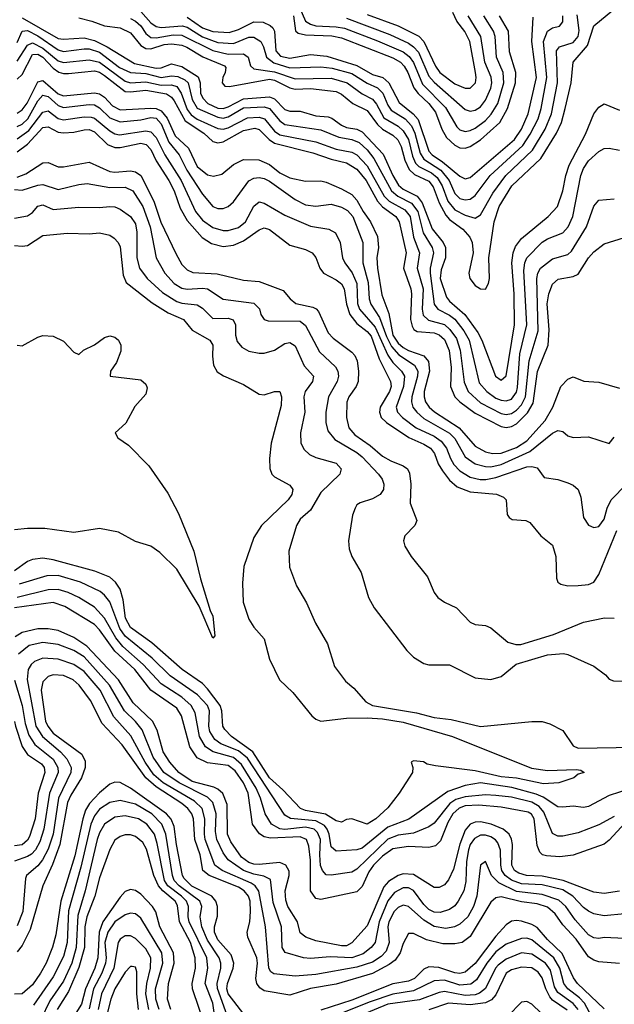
# Model space of a CAD drawing. Header units: inches. Extents: x 990535 to 1117859, y 769386 to 892122.
# Tile 774 of 1056: x 1070020 to 1072330, y 852930 to 856755. Entities that reach past the tile are written whole.
import ezdxf

# ---------------------------------------------------------------- set-up
doc = ezdxf.new("R2010")
doc.units = ezdxf.units.IN
doc.header["$MEASUREMENT"] = 0
doc.layers.add('B0875', color=7, linetype='Continuous')

msp = doc.modelspace()

# ---------------------------------------------------------------- linework, layer by layer
at = {"layer": 'B0875', "color": 5}
for points, elevation in [([(1070250, 856762.1), (1070300.7, 856750), (1070350, 856731.3), (1070410, 856723), (1070450, 856704.2), (1070490, 856655.3), (1070510, 856643.4), (1070530, 856641.4), (1070581.8, 856658.2), (1070610, 856661.8), (1070650, 856656.2), (1070668.9, 856648.9), (1070731, 856611), (1070816, 856576), (1070821, 856570), (1070818.5, 856550), (1070809.3, 856530.7), (1070806.8, 856510), (1070817.5, 856497.5), (1070835.7, 856495.7), (1070990, 856524.4), (1071010, 856520.8), (1071070, 856490), (1071090, 856485.5), (1071150, 856487.8), (1071250, 856475.7), (1071270, 856465.8), (1071314.4, 856430), (1071370, 856403), (1071410, 856347.7), (1071430, 856329.6), (1071470, 856306.7), (1071488.7, 856288.7), (1071502.5, 856262.5), (1071516.2, 856210), (1071532.8, 856172.8), (1071553.3, 856153.3), (1071610, 856128.2), (1071626.2, 856106.2), (1071650, 856043.3), (1071675.3, 855995.3), (1071690, 855979), (1071741.9, 855941.9), (1071768.8, 855910), (1071777.6, 855890), (1071781.7, 855850), (1071764.9, 855770), (1071768.5, 855750), (1071790, 855722.9), (1071810, 855709.1), (1071830, 855708.7), (1071841.5, 855730), (1071845, 855750), (1071842.9, 855830), (1071862.9, 855970), (1071882.8, 856030), (1071931.9, 856110), (1072044.5, 856215.5), (1072105.6, 856314.4), (1072124.5, 856355.6), (1072139.5, 856410), (1072161.8, 856510), (1072170.4, 856590), (1072225.4, 856654.6), (1072250, 856732), (1072390, 856847.3)], 3320), ([(1071095.6, 856830), (1071130, 856749.7), (1071150, 856737.3), (1071171.1, 856731.1), (1071250, 856728.1), (1071281.7, 856721.7), (1071410, 856673.5), (1071510.1, 856630), (1071532.6, 856612.6), (1071549.3, 856589.3), (1071584.5, 856504.5), (1071674.1, 856414.1), (1071718.6, 856338.6), (1071730, 856327.6), (1071750, 856321.2), (1071770, 856324.2), (1071790, 856333.9), (1071830, 856364), (1071852.1, 856387.9), (1071877.3, 856430), (1071901.3, 856510), (1071897.7, 856550), (1071872.1, 856610), (1071867.4, 856690), (1071860.1, 856710), (1071823.4, 856770)], 3440), ([(1070030, 856762.7), (1070170, 856682.4), (1070190, 856679.1), (1070270, 856684.3), (1070310, 856673.8), (1070360.1, 856650), (1070465.6, 856585.6), (1070550, 856566.9), (1070570, 856567.7), (1070610, 856583.4), (1070650, 856573.6), (1070713.1, 856533.1), (1070721.2, 856510), (1070722.5, 856470), (1070731, 856450), (1070751, 856430), (1070790, 856411.3), (1070810, 856410.6), (1070830, 856417.1), (1070890, 856447.3), (1070990, 856455.9), (1071010, 856448.3), (1071050, 856406.9), (1071070, 856400.1), (1071110, 856400.1), (1071170, 856382.1), (1071218.3, 856378.3), (1071232.8, 856372.8), (1071270, 856345.1), (1071290, 856336.9), (1071330, 856329.8), (1071350, 856319.9), (1071432.5, 856232.5), (1071469.3, 856149.3), (1071492.1, 856112.1), (1071510, 856097.3), (1071564, 856070), (1071583.5, 856043.5), (1071623, 855943), (1071664.6, 855890), (1071674.2, 855870), (1071674.2, 855830), (1071656.8, 855783.2), (1071653.2, 855750), (1071677.7, 855677.7), (1071690, 855661.7), (1071749.8, 855610), (1071800, 855540), (1071816, 855510), (1071868.2, 855370), (1071890, 855354.2), (1071910, 855371.8), (1071941.7, 855570), (1071941.6, 855690), (1071932.5, 855810), (1071937.6, 855850), (1071946.4, 855873.6), (1071970, 855905.7), (1072073.6, 855990), (1072109.2, 856030), (1072129.9, 856090), (1072141.1, 856150), (1072154.7, 856190), (1072217.9, 856310), (1072250, 856389.3), (1072270, 856415.6), (1072290, 856428), (1072350, 856403.2)], 3280), ([(1070450, 856759.3), (1070470.1, 856750), (1070490, 856731), (1070510, 856701.1), (1070530, 856686.6), (1070550, 856685.1), (1070616.1, 856696.1), (1070650, 856695.2), (1070770, 856634.9), (1070830, 856621.5), (1070890, 856622.2), (1070907.3, 856610), (1070916.1, 856576.1), (1070930, 856564), (1071010, 856552.6), (1071090, 856525.9), (1071230, 856527.9), (1071292.5, 856510), (1071350, 856467.6), (1071390, 856446.5), (1071406.6, 856426.6), (1071434.2, 856374.2), (1071490, 856341.4), (1071510, 856323.9), (1071530.9, 856290), (1071545.4, 856225.4), (1071558, 856198), (1071570, 856185.2), (1071620.4, 856160.4), (1071641.8, 856141.8), (1071660.9, 856110), (1071683.6, 856050), (1071710, 856016.1), (1071750, 855995.3), (1071790, 855984.3), (1071810, 855996.6), (1071858.7, 856081.3), (1071908.3, 856150), (1072011.8, 856248.2), (1072061.9, 856330), (1072085.4, 856390), (1072109.7, 856510), (1072105.9, 856634.1), (1072117.3, 856650), (1072170, 856666.6), (1072189.9, 856690), (1072193, 856713), (1072186.1, 856773.9)], 3340), ([(1070490, 856786.6), (1070530, 856743.4), (1070550, 856728.6), (1070570, 856724.4), (1070651.7, 856731.7), (1070670, 856726.4), (1070730, 856688.6), (1070790, 856666.7), (1070850, 856662.1), (1070910, 856687.2), (1070930, 856686.7), (1070956.8, 856670), (1070967.2, 856650), (1070978.3, 856610), (1071007.3, 856587.3), (1071070, 856568.5), (1071190, 856572.3), (1071233.5, 856566.5), (1071310, 856545.6), (1071370, 856508.7), (1071410.2, 856490.2), (1071430.2, 856470.2), (1071450, 856423.7), (1071463.7, 856403.7), (1071516.9, 856370), (1071542.3, 856342.3), (1071554.9, 856314.9), (1071576.1, 856236.1), (1071590, 856212.8), (1071655.8, 856170), (1071688.3, 856130), (1071710, 856079.7), (1071730, 856060.9), (1071750, 856055.2), (1071770, 856058.4), (1071790, 856072.7), (1071848.3, 856150), (1071974, 856266), (1072003.6, 856310), (1072033.6, 856370), (1072045.6, 856410), (1072068.1, 856530), (1072054.3, 856670), (1072070, 856710.7), (1072090, 856723.3), (1072116.9, 856730), (1072130, 856746.7), (1072130.6, 856770)], 3360), ([(1070670, 856765), (1070730, 856723.7), (1070770, 856709.5), (1070834, 856706), (1070870, 856717.1), (1070930, 856746.7), (1070965.7, 856745.7), (1070993.2, 856733.2), (1071003.6, 856723.6), (1071010.2, 856710.2), (1071014.5, 856634.5), (1071033.8, 856613.8), (1071070, 856605.1), (1071150, 856619.6), (1071213.7, 856613.7), (1071330, 856577.5), (1071390, 856542.9), (1071430.7, 856530.7), (1071454.3, 856510), (1071493.6, 856433.6), (1071549.1, 856389.1), (1071567.9, 856367.9), (1071610, 856244.4), (1071623, 856230), (1071663, 856203), (1071730, 856147.3), (1071750, 856137), (1071770, 856142.4), (1071941.8, 856290), (1071970.1, 856329.9), (1071996, 856390), (1072027.7, 856530), (1072010.2, 856670), (1072014.9, 856765.1)], 3380), ([(1071083.4, 856770), (1071092.1, 856712.1), (1071102.4, 856702.4), (1071130, 856696.8), (1071232.5, 856692.5), (1071270, 856685.2), (1071470, 856606.5), (1071498.8, 856590), (1071514.2, 856574.2), (1071528.1, 856550), (1071550.7, 856490), (1071568, 856468), (1071610, 856430), (1071636, 856396), (1071660.2, 856330), (1071677.7, 856297.7), (1071710, 856267.1), (1071730, 856257.6), (1071750, 856255.5), (1071770, 856262), (1071810, 856288.4), (1071884.7, 856355.3), (1071914.6, 856410), (1071946.7, 856510), (1071947.8, 856550), (1071922.3, 856630), (1071919, 856710), (1071884, 856770)], 3420), ([(1071290, 856761.8), (1071457.4, 856697.4), (1071530, 856664.4), (1071550.3, 856650.3), (1071568.8, 856628.8), (1071610, 856535.4), (1071630, 856512.6), (1071750, 856406.8), (1071770, 856399.4), (1071790, 856403.3), (1071810, 856417.2), (1071830, 856442.7), (1071850, 856488.6), (1071854.1, 856510), (1071852, 856532), (1071826.9, 856590), (1071811.6, 856690), (1071762.8, 856770)], 3460), ([(1071370, 856775), (1071490, 856731.2), (1071570, 856691.2), (1071590.4, 856670.4), (1071635.1, 856575.1), (1071652.4, 856550), (1071710, 856506.5), (1071750, 856489.3), (1071770, 856488.7), (1071790.3, 856510), (1071793.3, 856530), (1071790.3, 856549.7), (1071768.1, 856670), (1071749.2, 856709.2), (1071717.9, 856750), (1071702.7, 856782.7)], 3480), ([(1070010, 856666.5), (1070029.8, 856710.2), (1070050, 856712.8), (1070090, 856692.5), (1070170, 856638.5), (1070190, 856632.1), (1070270, 856642.6), (1070290, 856641.7), (1070330, 856629.3), (1070408, 856570), (1070450, 856550.3), (1070510, 856546), (1070570, 856530.7), (1070610, 856537.4), (1070634.8, 856534.8), (1070661.7, 856521.7), (1070674, 856510), (1070690, 856445.1), (1070710, 856411.8), (1070790, 856376), (1070810, 856373), (1070830, 856377.9), (1070890, 856412.7), (1070970, 856417.2), (1070990.6, 856410.6), (1071030, 856362), (1071050, 856348.3), (1071190, 856327.3), (1071259.2, 856299.2), (1071310, 856290), (1071338.3, 856278.3), (1071370, 856249.2), (1071396.4, 856216.4), (1071464.9, 856090), (1071489.3, 856069.3), (1071542.1, 856042.1), (1071566.6, 856010), (1071587, 855927), (1071621.8, 855870), (1071627.2, 855850), (1071614.1, 855790), (1071614, 855770), (1071630.6, 855650), (1071644.2, 855630), (1071690, 855607.1), (1071710, 855591.2), (1071745.8, 855545.8), (1071766.2, 855510), (1071804.9, 855344.9), (1071834.2, 855310), (1071870, 855285), (1071890, 855276.7), (1071910, 855274.1), (1071930, 855281.3), (1071950, 855308.5), (1071953.9, 855326.1), (1071963, 855457), (1071990.7, 855570), (1071978.7, 855781.3), (1071982, 855810), (1071990, 855830), (1072050, 855890.9), (1072070, 855903.7), (1072130, 855926.6), (1072150.7, 855950), (1072168.9, 855990), (1072199.9, 856150), (1072210, 856176.8), (1072230, 856206.6), (1072270, 856243.2), (1072290, 856255.3), (1072310, 856256.3), (1072350, 856248.1)], 3260), ([(1070010, 856593.9), (1070050, 856656.5), (1070070, 856665.3), (1070110, 856645.1), (1070170, 856595.6), (1070190, 856589.4), (1070290, 856599.8), (1070330, 856590.8), (1070430, 856515.8), (1070450, 856510.2), (1070510, 856513.5), (1070570, 856500.8), (1070610, 856502.1), (1070630, 856495.9), (1070647.8, 856470), (1070670, 856406.5), (1070685.6, 856385.6), (1070710, 856369.1), (1070790, 856332), (1070810, 856329.6), (1070830, 856335.2), (1070905.6, 856374.4), (1070950, 856377.1), (1070970.5, 856370.5), (1071010, 856321.8), (1071030, 856308.3), (1071170, 856280.4), (1071250, 856252.7), (1071310, 856241.1), (1071330, 856230.6), (1071370, 856188), (1071435.8, 856070), (1071455.3, 856050), (1071516.3, 856016.3), (1071536.7, 855990), (1071549.6, 855910), (1071573.6, 855850), (1071563.7, 855790), (1071587.1, 855710), (1071583.5, 855630), (1071587.2, 855607.2), (1071607.8, 855587.8), (1071670.3, 855570.3), (1071691.4, 855551.4), (1071716.4, 855516.4), (1071731.3, 855471.3), (1071746.7, 855346.7), (1071761.7, 855310), (1071810, 855267), (1071890, 855225.6), (1071910, 855221.8), (1071930, 855225.3), (1071950, 855237.5), (1071970, 855258.7), (1071984.6, 855290), (1071999.7, 855430), (1072033.9, 855546.1), (1072028.9, 855750), (1072032.4, 855770), (1072043.3, 855790), (1072090, 855826.2), (1072150, 855843.2), (1072163.8, 855856.2), (1072221.8, 855950), (1072250, 856031.3), (1072270, 856054), (1072330, 856058.9)], 3240), ([(1070010, 856523.8), (1070030, 856542.6), (1070070, 856619.6), (1070090, 856621.7), (1070110, 856609.2), (1070150, 856567), (1070171.7, 856551.7), (1070190, 856546.2), (1070210, 856546.6), (1070310, 856557.1), (1070330, 856551.2), (1070350, 856538.6), (1070430, 856476.6), (1070450, 856474.4), (1070510, 856481.4), (1070590, 856467.1), (1070610, 856453.6), (1070620.4, 856440.4), (1070662.5, 856362.5), (1070734.9, 856314.9), (1070770, 856282.5), (1070790, 856277), (1070810, 856280.7), (1070890, 856325.2), (1070933.3, 856333.3), (1070950, 856328.9), (1070989.6, 856289.6), (1071010, 856276.1), (1071158.5, 856238.5), (1071230, 856212.9), (1071290, 856198.6), (1071330, 856174.8), (1071366.4, 856130), (1071410, 856049.5), (1071430, 856027.7), (1071481, 855990), (1071494.6, 855970), (1071521.2, 855850), (1071510.6, 855790), (1071539.3, 855710), (1071542.2, 855690), (1071538.3, 855590), (1071544.2, 855564.2), (1071551.8, 855551.8), (1071564.3, 855544.3), (1071630, 855538.2), (1071650, 855531.1), (1071670, 855512.4), (1071688.9, 855470), (1071696.5, 855403.5), (1071693.5, 855330), (1071710.4, 855290.4), (1071729.7, 855270), (1071790, 855225.9), (1071890, 855175), (1071910, 855171.1), (1071930, 855174), (1071950, 855184.5), (1071992.4, 855227.6), (1072014.3, 855265.7), (1072031.7, 855388.3), (1072072.5, 855490), (1072076.7, 855550), (1072069.3, 855650.7), (1072075.2, 855690), (1072090, 855727.2), (1072112.3, 855747.7), (1072170, 855757.5), (1072190, 855766.7), (1072230, 855830.2), (1072250, 855853.5), (1072290, 855884.2), (1072370, 855908.4)], 3220), ([(1070010, 856392.6), (1070030, 856404.8), (1070049.1, 856430.9), (1070090, 856514), (1070110, 856518.5), (1070170, 856466.6), (1070190, 856459.8), (1070310, 856471.2), (1070330, 856466.8), (1070350, 856454.7), (1070380.1, 856420.1), (1070410, 856405), (1070530, 856411.2), (1070550, 856410.2), (1070570, 856401.1), (1070593.2, 856373.2), (1070624.6, 856304.6), (1070675.8, 856255.8), (1070710, 856185.2), (1070750, 856152.2), (1070773.1, 856146.9), (1070805.2, 856154.8), (1070850, 856192.5), (1070890, 856211.6), (1070949.3, 856210.7), (1070990, 856192), (1071030, 856160.1), (1071070, 856141.1), (1071130, 856127.3), (1071190, 856128.9), (1071210, 856123.6), (1071270, 856098.5), (1071310, 856075.6), (1071330, 856053.9), (1071354.3, 856010), (1071383.2, 855970), (1071410, 855913), (1071414.4, 855870), (1071407.6, 855830), (1071409.8, 855790.2), (1071426.5, 855686.5), (1071454.1, 855614.1), (1071469.3, 855530), (1071490, 855498.5), (1071510, 855481.5), (1071530, 855470), (1071589.5, 855449.5), (1071607.7, 855427.7), (1071611.9, 855390), (1071591.4, 855310), (1071591, 855290), (1071597, 855270), (1071610.4, 855250), (1071631.4, 855231.4), (1071727.3, 855170), (1071790, 855098.7), (1071830, 855076.6), (1071856.3, 855070), (1071890, 855070.8), (1071950, 855093.1), (1071990, 855118.3), (1072061.6, 855198.4), (1072090.8, 855250), (1072122.7, 855330), (1072150, 855358.2), (1072170, 855367.1), (1072211.1, 855351.1), (1072270, 855347.1), (1072350, 855323.2)], 3180), ([(1070010, 856340.5), (1070030, 856349.3), (1070051.8, 856370), (1070090, 856439.5), (1070110, 856461.8), (1070130, 856456.7), (1070170, 856422.4), (1070190, 856414.6), (1070290, 856426.2), (1070310, 856424.1), (1070330, 856412.4), (1070370, 856374.1), (1070410, 856358.8), (1070490, 856366.3), (1070530, 856374.8), (1070550, 856372.6), (1070570, 856350.8), (1070599.5, 856279.5), (1070639.8, 856230), (1070669.8, 856170), (1070730, 856076.8), (1070770, 856029.5), (1070790, 856021.6), (1070810, 856022.2), (1070830.3, 856029.7), (1070850, 856047.2), (1070910, 856128.7), (1070930, 856139.9), (1070950, 856142.5), (1070970, 856138.6), (1070990, 856127.8), (1071090, 856056.2), (1071130, 856035.6), (1071170, 856031.3), (1071230, 856038.7), (1071270, 856026.9), (1071293.5, 856013.5), (1071313.8, 855990), (1071352.8, 855890), (1071352.6, 855810), (1071374, 855734), (1071377.3, 855670), (1071384.1, 855650), (1071418.3, 855598.3), (1071444.4, 855524.4), (1071464.9, 855484.9), (1071493.4, 855453.4), (1071553.5, 855413.5), (1071566.3, 855390), (1071565.8, 855370), (1071543.1, 855290), (1071542.2, 855270), (1071547.7, 855250), (1071562.3, 855230), (1071590, 855205.1), (1071690, 855148.4), (1071710, 855127.7), (1071750, 855056.6), (1071789.6, 855029.6), (1071830, 855018.6), (1071850, 855017.8), (1071890, 855026.6), (1072002.4, 855077.6), (1072090, 855148.3), (1072110, 855159.3), (1072130, 855154.7), (1072150, 855138.5), (1072170, 855131.3), (1072230, 855134.4), (1072310, 855108.4), (1072330, 855132.9)], 3160), ([(1070010, 856292.5), (1070055.9, 856324.1), (1070110, 856396), (1070130, 856401.7), (1070170, 856370.9), (1070190, 856366), (1070270, 856377.8), (1070297.1, 856377.1), (1070310, 856372.7), (1070370, 856323.8), (1070390, 856312), (1070408, 856308), (1070510, 856322.9), (1070530, 856319.4), (1070550, 856298), (1070584.1, 856230), (1070647.9, 856130), (1070702.4, 856010), (1070730, 855976), (1070770, 855947.2), (1070810, 855936.2), (1070830, 855935.8), (1070870, 855947.3), (1070897.5, 855970), (1070930, 856030.2), (1070950, 856047.8), (1070970, 856041.7), (1071050, 855995.8), (1071150, 855952.6), (1071220.7, 855940.7), (1071246.9, 855926.9), (1071265.3, 855890), (1071274.3, 855830), (1071283.3, 855810), (1071311.4, 855771.4), (1071329.3, 855730), (1071332.1, 855652.1), (1071339.6, 855630), (1071401.2, 855561.2), (1071450, 855452.3), (1071470, 855423.6), (1071502.9, 855390), (1071514.6, 855370), (1071511.1, 855330), (1071482.6, 855250), (1071488.2, 855230), (1071506.7, 855210), (1071560.3, 855170), (1071630, 855136.5), (1071657.4, 855117.4), (1071678.1, 855090), (1071693, 855050), (1071707, 855027), (1071730, 855002.9), (1071770, 854977.5), (1071808.3, 854968.3), (1071831.4, 854968.6), (1071870, 854976), (1071990, 855018.3), (1072010, 855019.8), (1072030, 855013.7), (1072056.9, 854976.9), (1072110, 854968.5), (1072150, 854956.3), (1072170, 854946.9), (1072190, 854930.3), (1072200.3, 854900.3), (1072210, 854820.5), (1072230, 854791.8), (1072250, 854782.3), (1072270, 854786.7), (1072290, 854814.6), (1072302.5, 854857.5), (1072317.9, 854890), (1072377.9, 854950)], 3140), ([(1070010, 856242.1), (1070050, 856272.2), (1070110, 856335.8), (1070130, 856339.4), (1070170, 856318.4), (1070190, 856316), (1070230, 856317.6), (1070270, 856327.7), (1070290, 856328.2), (1070310, 856319.2), (1070361.5, 856270), (1070390, 856258.1), (1070410, 856258.1), (1070490, 856275.7), (1070510.7, 856270.7), (1070530, 856251.2), (1070550, 856206.7), (1070600, 856130), (1070619.8, 856090), (1070643.1, 856023.1), (1070670, 855975.3), (1070728.5, 855908.5), (1070765.3, 855885.3), (1070810, 855873.8), (1070850, 855879.5), (1070890, 855896.5), (1070950, 855938.4), (1070970, 855946.2), (1070990, 855940.1), (1071070, 855878.9), (1071130, 855862.4), (1071156.6, 855850), (1071170.7, 855830.7), (1071185.8, 855790), (1071200.1, 855770), (1071250, 855745.1), (1071270, 855729.5), (1071280.1, 855710), (1071289.8, 855650), (1071302.9, 855610), (1071330, 855574.2), (1071370, 855544.3), (1071385.5, 855525.5), (1071417.1, 855437.1), (1071461, 855350), (1071462.7, 855330), (1071456.9, 855310), (1071420.8, 855250), (1071417.7, 855230), (1071424.9, 855210), (1071445, 855190), (1071531.7, 855131.7), (1071590, 855106.5), (1071616.2, 855090), (1071631.1, 855070), (1071646.1, 855030), (1071662.1, 855002.2), (1071690, 854966.5), (1071720.1, 854940.1), (1071770, 854920.6), (1071872.1, 854912.1), (1071900, 854900), (1071909.4, 854889.4), (1071913.3, 854833.3), (1071921, 854821), (1071933.8, 854813.8), (1071986, 854810), (1072001.8, 854801.8), (1072044.4, 854750), (1072090, 854713.4), (1072103, 854670), (1072105.4, 854585.5), (1072110.2, 854570.2), (1072121.7, 854561.7), (1072150, 854555.5), (1072190, 854556.5), (1072230, 854560.6), (1072250.6, 854569.4), (1072270, 854599.3), (1072339.4, 854770)], 3120), ([(1070010, 856143.9), (1070044, 856156), (1070110, 856199.3), (1070130, 856200.3), (1070170, 856182.9), (1070190, 856182.9), (1070290, 856201.5), (1070370, 856165.8), (1070390, 856163.4), (1070450, 856168.3), (1070470, 856164.7), (1070490, 856149.2), (1070541.1, 856050), (1070568.8, 855968.8), (1070626.5, 855846.5), (1070650, 855804.6), (1070670, 855782.8), (1070692.6, 855772.6), (1070787.4, 855767.4), (1070890, 855743), (1070950, 855738.4), (1071043.5, 855703.6), (1071070.7, 855670), (1071092.5, 855652.5), (1071158.2, 855638.2), (1071172, 855632), (1071181.4, 855621.4), (1071217.9, 855537.9), (1071237.4, 855517.4), (1071310, 855463.4), (1071322.4, 855450), (1071331.4, 855430), (1071336.6, 855390), (1071335.2, 855350), (1071327.5, 855330), (1071298.2, 855290), (1071291.3, 855268.7), (1071289.3, 855210), (1071299.3, 855170), (1071322.3, 855142.3), (1071381, 855101), (1071430, 855059.4), (1071461.3, 855041.3), (1071510, 855022.3), (1071526.6, 855010), (1071533.8, 854993.8), (1071539.9, 854950), (1071536.6, 854876.6), (1071562.4, 854810), (1071555.6, 854790), (1071516.5, 854750), (1071511.3, 854730), (1071515.9, 854710), (1071540.2, 854670), (1071604, 854590), (1071630.2, 854530.2), (1071644.6, 854510), (1071670, 854491.5), (1071717, 854470), (1071770, 854414.3), (1071790, 854405.8), (1071830, 854402), (1071850, 854392.4), (1071916.9, 854336.9), (1071947, 854327), (1071967.1, 854327.1), (1072094.2, 854365.8), (1072210, 854414.4), (1072291.8, 854431.8), (1072330, 854430.2)], 3080), ([(1070000, 856095.6), (1070030, 856093.3), (1070090, 856112.5), (1070110, 856114.7), (1070170, 856095.6), (1070250, 856115.5), (1070281.8, 856118.2), (1070370, 856103.5), (1070430, 856104.6), (1070459.4, 856090), (1070498.1, 856030), (1070526.6, 855950), (1070550.1, 855830), (1070584.1, 855770), (1070619.9, 855730), (1070650, 855712.4), (1070670, 855708.3), (1070730, 855712.7), (1070750.1, 855710.1), (1070810, 855669.7), (1070930, 855654.2), (1070951.8, 855631.8), (1070957, 855610), (1070970, 855590.2), (1070985, 855585), (1071110, 855583.7), (1071130, 855567.4), (1071184.1, 855464.1), (1071246.8, 855406.8), (1071255.4, 855390), (1071258.5, 855370), (1071253.6, 855350), (1071220.3, 855290), (1071208.8, 855230), (1071209.2, 855190), (1071217.4, 855157.4), (1071243.9, 855123.9), (1071330, 855074), (1071350, 855056.9), (1071413.9, 854990), (1071428, 854970), (1071434.2, 854950), (1071432.8, 854930), (1071420.2, 854910), (1071390, 854893.2), (1071342.3, 854877.7), (1071330.2, 854869.8), (1071322.9, 854857.1), (1071313.4, 854830), (1071296.9, 854730), (1071299.6, 854699.6), (1071310.3, 854670), (1071346.8, 854606.8), (1071374.6, 854510), (1071396.9, 854470), (1071524, 854304), (1071550, 854278.7), (1071590, 854253.4), (1071610, 854249.1), (1071690, 854248.9), (1071790, 854197.5), (1071850, 854191.3), (1071890, 854203.6), (1071948.4, 854251.6), (1072070, 854288), (1072132.3, 854292.3), (1072150, 854289.1), (1072250, 854243.2), (1072296.4, 854210), (1072310, 854193), (1072326.4, 854186.4), (1072390, 854185.7)], 3060), ([(1070000, 855983.9), (1070050, 855992.8), (1070070, 856005.5), (1070090, 856031.2), (1070110, 856036.1), (1070150, 856017.6), (1070250, 856027.3), (1070330, 856025.4), (1070370, 856029.6), (1070390, 856028), (1070410, 856018.4), (1070450, 855990.1), (1070470, 855961.6), (1070475.7, 855930), (1070474.6, 855830), (1070485.1, 855790), (1070515.6, 855750), (1070575.3, 855695.3), (1070630, 855660.3), (1070650, 855654.2), (1070710, 855647.9), (1070730, 855635), (1070770, 855594.8), (1070830, 855595), (1070849.6, 855589.5), (1070858.4, 855570), (1070858.5, 855530), (1070864.8, 855504.8), (1070882.7, 855482.7), (1070910, 855467.2), (1070950, 855458.9), (1070970, 855459.5), (1071010, 855470.8), (1071050, 855497), (1071070, 855500.8), (1071090, 855487.8), (1071124.6, 855410), (1071161, 855370), (1071157.9, 855350), (1071129.4, 855310.6), (1071124, 855290), (1071127.3, 855230), (1071111.2, 855150), (1071112.1, 855110), (1071125.4, 855085.4), (1071145.5, 855065.5), (1071170, 855053.6), (1071250, 855032.4), (1071268.9, 855010), (1071263.2, 854990), (1071190, 854918.4), (1071150.2, 854849.8), (1071110, 854814.5), (1071095.2, 854790), (1071065.4, 854690), (1071067.9, 854627.9), (1071095.2, 854555.2), (1071133.6, 854490), (1071169.1, 854410), (1071215.8, 854330), (1071242.5, 854242.5), (1071285.7, 854185.7), (1071317.6, 854157.6), (1071364.5, 854104.5), (1071390.4, 854090), (1071561.7, 854061.7), (1071630, 854043.6), (1071696.7, 854036.7), (1071810, 854009.2), (1072010, 854028.6), (1072050, 854028.4), (1072079.4, 854019.4), (1072130, 853993.4), (1072170, 853934), (1072190, 853924.8), (1072411, 853929)], 3040), ([(1070000, 855877.8), (1070030, 855874.9), (1070050, 855877.9), (1070110, 855916.8), (1070205.2, 855925.2), (1070290, 855923.3), (1070330, 855927.5), (1070370, 855917.6), (1070387, 855907), (1070403, 855890), (1070410, 855872.2), (1070422, 855762), (1070434, 855734), (1070535.1, 855655.1), (1070596.6, 855616.6), (1070656.6, 855590), (1070690, 855549.1), (1070758.4, 855510), (1070770.1, 855490), (1070768.4, 855448.4), (1070772.9, 855412.9), (1070787.4, 855387.4), (1070811.3, 855371.3), (1070890, 855337.4), (1070950, 855299.7), (1070970, 855297.2), (1071010, 855310.2), (1071030.2, 855310), (1071037.1, 855290), (1071036.2, 855256.2), (1070997, 855110), (1070990.1, 855050), (1070991.7, 855011.7), (1071000.1, 854990), (1071010, 854978.9), (1071070, 854947.1), (1071080.8, 854930), (1071077.8, 854910), (1071063.1, 854890), (1070959.8, 854790), (1070930, 854743.5), (1070890.9, 854630), (1070885.4, 854565.4), (1070888.3, 854491.7), (1070910, 854425.8), (1070930, 854394.7), (1070970.2, 854350), (1070990.2, 854270), (1071029.6, 854190), (1071080.5, 854140.5), (1071155.3, 854050), (1071170, 854037), (1071190, 854029.8), (1071290, 854041.7), (1071370, 854043), (1071430, 854038.9), (1071510, 854025.7), (1071701.6, 853970), (1072007.7, 853847.7), (1072070, 853838.5), (1072182.3, 853842.3), (1072199.5, 853839.5), (1072213.4, 853830), (1072190, 853823.5), (1072172.9, 853810), (1072114, 853790), (1072054.4, 853785.6), (1071950, 853808), (1071890, 853814), (1071790, 853836.5), (1071635.5, 853855.5), (1071602.7, 853862.7), (1071588.4, 853871.6), (1071550, 853875.6), (1071540.7, 853870), (1071547.7, 853850), (1071545.5, 853830), (1071494.6, 853750), (1071450, 853693), (1071404, 853650), (1071370, 853629.9), (1071310, 853649.9), (1071290, 853647.7), (1071270, 853637.7), (1071250, 853642.2), (1071207.7, 853667.7), (1071130, 853682.9), (1071110.8, 853690.8), (1071042.4, 853762.4), (1070990, 853809), (1070925.2, 853910), (1070842.8, 853970), (1070816.8, 853996.8), (1070809.6, 854010), (1070805.8, 854070), (1070798.2, 854090), (1070750, 854155.9), (1070730, 854176.2), (1070651.6, 854230), (1070533.9, 854333.9), (1070450, 854394.1), (1070430.8, 854430), (1070421.7, 854501.7), (1070410, 854542.3), (1070392.1, 854570), (1070370, 854588.7), (1070312.4, 854612.4), (1070150, 854656.6), (1070110, 854662.8), (1070070, 854658.2), (1070050, 854650.3), (1070000, 854613.7)], 3020), ([(1070010, 855490.4), (1070030, 855488.2), (1070090, 855521.6), (1070110, 855528), (1070150, 855525.5), (1070190, 855506), (1070230, 855463.8), (1070250, 855454.4), (1070268.2, 855471.8), (1070310, 855491.3), (1070350, 855520.7), (1070370, 855527.1), (1070390, 855521.8), (1070403.2, 855510), (1070413.4, 855490), (1070412.6, 855467.4), (1070396.2, 855423.8), (1070373.4, 855390), (1070371.3, 855370), (1070490, 855356.3), (1070510, 855339.5), (1070515, 855325), (1070510, 855300.7), (1070467.5, 855252.5), (1070432.1, 855187.9), (1070390.8, 855150), (1070400.7, 855130), (1070442.3, 855102.3), (1070522, 855022), (1070595, 854915), (1070636.9, 854836.9), (1070696.5, 854690), (1070722.6, 854582.6), (1070759.5, 854459.5), (1070770, 854437.6), (1070778.7, 854361.3), (1070770, 854352.7), (1070716.7, 854476.7), (1070630, 854620.9), (1070564.4, 854684.4), (1070530, 854709.3), (1070470, 854727.6), (1070404.4, 854764.4), (1070330, 854778), (1070230, 854763), (1070118, 854778), (1070050, 854778.8), (1070000, 854772.9)], 2980), ([(1072390, 853766.4), (1072310, 853741.3), (1072230, 853698.1), (1072210, 853694.2), (1072170, 853699.9), (1072130, 853695.1), (1072110, 853697.4), (1072053.9, 853733.9), (1072025.8, 853745.8), (1071931.9, 853771.9), (1071809.8, 853790.2), (1071750, 853779.4), (1071683.3, 853756.7), (1071531.5, 853648.5), (1071450, 853617.4), (1071350, 853536.7), (1071329.4, 853529.4), (1071250, 853524.1), (1071230, 853542), (1071222.3, 853590), (1071214.8, 853610), (1071203.8, 853623.8), (1071170, 853642.5), (1071071.6, 853651.6), (1071050, 853664.3), (1070905.6, 853885.6), (1070870, 853914), (1070801.8, 853941.8), (1070778.1, 853958.1), (1070758.6, 853990), (1070755.3, 854010), (1070757.3, 854070), (1070749.9, 854090), (1070711.4, 854131.4), (1070605.2, 854205.2), (1070534.2, 854274.2), (1070430, 854359.9), (1070408.7, 854390), (1070370, 854493.1), (1070350, 854519.5), (1070333.2, 854533.2), (1070256, 854570), (1070170, 854595.8), (1070125.3, 854594.7), (1070017.5, 854562.5)], 3040), ([(1072330, 853659.7), (1072270, 853626.7), (1072190, 853595.6), (1072130, 853583.1), (1072110, 853583.2), (1072090, 853593.8), (1072056.7, 853676.7), (1072038.2, 853698.2), (1072010, 853714.7), (1071930, 853733.8), (1071870, 853741.1), (1071830, 853743.1), (1071750, 853735.7), (1071714.6, 853725.3), (1071690.7, 853709.3), (1071630, 853633), (1071610, 853619.7), (1071550, 853593.9), (1071490, 853586.3), (1071450, 853571.1), (1071330, 853454.4), (1071310, 853443.5), (1071230, 853431.1), (1071210, 853432), (1071196, 853450), (1071189.2, 853469.2), (1071185.6, 853510), (1071188.1, 853570), (1071177.5, 853597.5), (1071164.4, 853610), (1071130, 853618.1), (1071050, 853609.1), (1071030.8, 853610.8), (1070998.1, 853630), (1070973.4, 853670), (1070955.6, 853730), (1070938.3, 853770), (1070881.6, 853861.6), (1070850, 853888.8), (1070771, 853911), (1070742.2, 853930), (1070719, 853970), (1070701.6, 854061.6), (1070686.3, 854090), (1070650, 854122.6), (1070570, 854174.5), (1070500.2, 854250), (1070420.4, 854320.4), (1070392.9, 854352.9), (1070350, 854429.5), (1070310, 854472.3), (1070249.9, 854510), (1070208.4, 854530), (1070170, 854541.8), (1070130, 854540.5), (1070010, 854509.8)], 3060), ([(1072404.9, 853670), (1072310, 853566.8), (1072290, 853551.2), (1072170, 853508.6), (1072117.9, 853502.1), (1072066.1, 853506.1), (1072050.8, 853510.8), (1072040.4, 853520.4), (1072030, 853546.3), (1072019.1, 853650), (1072008, 853668), (1071995.7, 853675.7), (1071890, 853695.5), (1071803.5, 853703.5), (1071750, 853700.3), (1071727.9, 853692.1), (1071702.9, 853670), (1071683.8, 853636.2), (1071655.1, 853564.9), (1071635, 853545), (1071610, 853538.9), (1071530, 853543.2), (1071470, 853533.5), (1071430, 853505.4), (1071394.1, 853470), (1071375.8, 853444.2), (1071350, 853386.8), (1071330, 853366.4), (1071190, 853336.3), (1071170, 853340.1), (1071149.7, 853370), (1071149.8, 853489.8), (1071143.9, 853543.9), (1071134.8, 853570), (1071110, 853579.7), (1070994.6, 853574.6), (1070970, 853579.8), (1070951.4, 853591.4), (1070924.1, 853630), (1070907.9, 853750), (1070888.9, 853790), (1070856.9, 853836.9), (1070830, 853856.9), (1070750, 853867.3), (1070710, 853887), (1070681.5, 853930), (1070648.5, 854050), (1070630, 854079.6), (1070530, 854150.3), (1070467.2, 854230), (1070390, 854302.2), (1070330, 854384), (1070310, 854404.7), (1070194.9, 854474.9), (1070150.2, 854490.2), (1070000, 854469.7)], 3080), ([(1072350.4, 853369.6), (1072290, 853359.7), (1072250, 853365), (1072131.2, 853411.2), (1072050, 853427.8), (1071989.5, 853429.5), (1071958.9, 853438.9), (1071942.6, 853450), (1071931.7, 853470), (1071934.7, 853550), (1071931.1, 853571.1), (1071921.9, 853590), (1071898.8, 853610), (1071852.1, 853630), (1071810, 853638.5), (1071790, 853637.9), (1071769.5, 853630), (1071750, 853606.4), (1071730, 853551.6), (1071705.4, 853454.6), (1071686.2, 853413.8), (1071670, 853393.9), (1071650, 853383.9), (1071630, 853383), (1071550, 853433.6), (1071510, 853436.6), (1071490, 853430.5), (1071453.4, 853406.6), (1071434.4, 853385.6), (1071370, 853234.2), (1071310, 853168.5), (1071290, 853157.2), (1071270, 853156.6), (1071170, 853176.1), (1071131, 853191), (1071110, 853207.4), (1071099.8, 853250), (1071062.3, 853310), (1071054.2, 853334.2), (1071051.7, 853370), (1071067.4, 853430), (1071066.6, 853446.6), (1071054.3, 853470), (1071030, 853480.6), (1070950, 853472.7), (1070930, 853474.6), (1070910, 853480.9), (1070881.9, 853501.9), (1070840.7, 853560.7), (1070827.6, 853590), (1070825.4, 853705.4), (1070808.9, 853748.9), (1070790, 853766), (1070773.8, 853773.8), (1070690, 853795.5), (1070638.3, 853830), (1070603.6, 853870), (1070577.9, 853910), (1070554.1, 853994.1), (1070535.9, 854030), (1070460.3, 854100.3), (1070403.6, 854190), (1070281.3, 854321.3), (1070230, 854355.1), (1070170, 854381.7), (1070130, 854388.7), (1070090, 854388.4), (1070030, 854374.7), (1070003, 854357)], 3120), ([(1072370, 853281.7), (1072290, 853273.6), (1072250, 853281.5), (1072230, 853291.1), (1072210, 853305.2), (1072169.3, 853350), (1072130, 853374), (1072050, 853393.4), (1071970, 853397.8), (1071930, 853412), (1071905.4, 853430), (1071892.8, 853450), (1071888.7, 853470), (1071888.5, 853528.5), (1071877.4, 853557.4), (1071868.7, 853568.7), (1071850, 853580.1), (1071830, 853586.5), (1071810, 853586.6), (1071786.8, 853573.2), (1071770, 853550.4), (1071763, 853530), (1071756.1, 853483.9), (1071753.4, 853406.6), (1071745.9, 853370), (1071724, 853330), (1071710, 853312.7), (1071690, 853298.2), (1071653.9, 853286.1), (1071630, 853287.7), (1071610, 853297.7), (1071590, 853317), (1071550, 853372.4), (1071530, 853382), (1071510, 853382.1), (1071475.9, 853364.1), (1071450, 853331.2), (1071416.9, 853250), (1071400.6, 853170), (1071385.6, 853150), (1071354.1, 853125.9), (1071310, 853109.8), (1071226.6, 853113.4), (1071150, 853107), (1071122.6, 853110), (1071051.2, 853131.2), (1071039.4, 853150), (1071036.5, 853230), (1071004.5, 853324.5), (1070994.1, 853414.1), (1070967.9, 853427.9), (1070930, 853435.4), (1070890.1, 853449.9), (1070830.5, 853490.5), (1070810, 853518.2), (1070785.6, 853570), (1070780.9, 853600.9), (1070783.2, 853670), (1070770, 853713.6), (1070750, 853734.1), (1070638.9, 853790), (1070580.1, 853830), (1070538.8, 853890), (1070495.6, 853995.6), (1070470, 854027.8), (1070426.6, 854070), (1070369.4, 854170), (1070270, 854279.7), (1070230, 854304.9), (1070170, 854327.7), (1070110, 854335.8), (1070056.6, 854323.4), (1070015.6, 854290)], 3140), ([(1072370, 853185.7), (1072290, 853188.9), (1072270, 853185.5), (1072250, 853187.5), (1072230, 853198.9), (1072178, 853258), (1072142.1, 853310), (1072114.2, 853334.2), (1072050, 853356.7), (1071950, 853367.9), (1071881.3, 853401.3), (1071852.4, 853430), (1071830, 853484.4), (1071809.7, 853470), (1071795.5, 853350), (1071783.6, 853310), (1071760.8, 853270), (1071730, 853241), (1071708.9, 853231.1), (1071675.4, 853224.6), (1071630, 853232.4), (1071590, 853256.1), (1071530, 853309.9), (1071510, 853314.3), (1071490, 853305.9), (1071475.2, 853290), (1071453.9, 853250), (1071450, 853230), (1071454.8, 853170), (1071444.3, 853135.7), (1071424.7, 853115.3), (1071390, 853093.7), (1071330, 853073.4), (1071170, 853045.8), (1071090, 853039.1), (1071007.7, 853047.7), (1070995.2, 853055.2), (1070987.3, 853070), (1070974.8, 853230), (1070949.4, 853369.4), (1070934.5, 853390), (1070919.7, 853399.7), (1070806.8, 853450), (1070778.6, 853470), (1070741.1, 853570), (1070737.5, 853590), (1070738.7, 853650), (1070728.3, 853690), (1070698.7, 853718.7), (1070577.5, 853790), (1070541.3, 853821.3), (1070507.7, 853870), (1070452.3, 853972.3), (1070386, 854046), (1070332.1, 854150), (1070270, 854222.4), (1070230, 854249.6), (1070170, 854271.1), (1070110, 854274.5), (1070077.9, 854262.1), (1070064.2, 854250), (1070053.2, 854230), (1070048.7, 854191.3), (1070082.4, 854010), (1070108.6, 853970), (1070178.9, 853910), (1070203.5, 853883.5), (1070219.8, 853850), (1070218.5, 853830), (1070171, 853730), (1070150.2, 853590), (1070130, 853531.8), (1070109.2, 853490.8), (1070090, 853467.5), (1070046.9, 853430), (1070042, 853418), (1070032.2, 853290), (1070010, 853234.1)], 3160), ([(1072350, 853087.7), (1072270, 853094.9), (1072250, 853100.7), (1072230, 853113.9), (1072182.3, 853182.3), (1072130, 853237.8), (1072100.9, 853280.9), (1072070, 853307), (1072030, 853320.2), (1071970, 853327.9), (1071890, 853347.3), (1071870, 853343.8), (1071850, 853326.8), (1071770, 853193), (1071739, 853170), (1071710, 853164.1), (1071664.4, 853164.4), (1071600.3, 853180.3), (1071550, 853204.1), (1071530, 853204.4), (1071510, 853166.2), (1071497.6, 853130), (1071478.5, 853101.5), (1071455.6, 853084.4), (1071390, 853049.4), (1071250, 853007.3), (1071150, 852990.7), (1071070, 852965.1), (1070970, 852981.3), (1070953.2, 852993.2), (1070941.8, 853010), (1070937.9, 853030), (1070943.7, 853090), (1070941.4, 853110), (1070905.9, 853190), (1070903.8, 853210), (1070913.5, 853250), (1070917.1, 853290), (1070915.2, 853330), (1070908.5, 853350), (1070891.8, 853370), (1070870, 853384.2), (1070756, 853430), (1070732, 853450), (1070721.1, 853510), (1070700.5, 853570), (1070695.1, 853650), (1070688.3, 853670), (1070673.4, 853690), (1070650, 853710), (1070550, 853774), (1070509.5, 853810), (1070418.1, 853938.1), (1070340, 854020), (1070295.2, 854110), (1070251.1, 854170), (1070227.1, 854190), (1070190, 854207.2), (1070150.1, 854209.9), (1070130, 854203.2), (1070110, 854182.2), (1070103.4, 854150), (1070120.2, 854030), (1070128.8, 854010), (1070150, 853982.9), (1070261.5, 853901.5), (1070274.2, 853874.2), (1070274.5, 853850), (1070260.7, 853810), (1070218.3, 853741.7), (1070206.1, 853713.9), (1070175.6, 853550), (1070147.4, 853472.6), (1070110, 853390), (1070060.4, 853219.6), (1070030, 853158.1), (1070010, 853133.9)], 3180), ([(1070000, 854188.8), (1070030.2, 854090), (1070041, 854021), (1070055.1, 853975.1), (1070079.2, 853939.2), (1070150, 853881.9), (1070168.6, 853850), (1070170, 853830), (1070135.4, 853750), (1070113.5, 853610), (1070098.6, 853561.4), (1070082, 853530), (1070066.5, 853513.5), (1070050, 853503.4), (1070000, 853486.2)], 3140), ([(1070000, 854028.2), (1070003.8, 854010), (1070030, 853930.7), (1070050, 853899.6), (1070104.2, 853864.2), (1070114.9, 853850), (1070118.3, 853830), (1070092, 853750), (1070079.9, 853650), (1070058, 853582), (1070050, 853567.5), (1070030, 853549.6), (1070000, 853544.8)], 3120), ([(1070899.6, 852879.6), (1070830, 852970), (1070825.2, 852990), (1070826.9, 853010), (1070848.8, 853070), (1070851.5, 853090), (1070841.2, 853121.2), (1070790, 853179.6), (1070776.9, 853210), (1070776.8, 853230), (1070788.5, 853271.5), (1070788.5, 853310), (1070781.7, 853330), (1070765.9, 853350), (1070688.8, 853388.8), (1070658.6, 853418.6), (1070652.8, 853430), (1070629.6, 853550), (1070620.3, 853620.3), (1070609, 853649.1), (1070590, 853670.2), (1070450, 853769.7), (1070410, 853791.7), (1070390, 853792.3), (1070370, 853784.3), (1070330, 853751.6), (1070291.4, 853710), (1070276.2, 853683.8), (1070264.8, 853650), (1070233.7, 853506.3), (1070179.2, 853330), (1070160.7, 853199.3), (1070148, 853152), (1070122.8, 853090), (1070101.1, 853050), (1070070, 853005.5), (1070030, 852969.9), (1070000, 852969)], 3220), ([(1070825.7, 852885.7), (1070788.4, 852991.6), (1070786.6, 853010), (1070801.9, 853070), (1070801.6, 853090), (1070795.1, 853110), (1070750, 853178.7), (1070727.6, 853230), (1070721.6, 853270), (1070727.2, 853310), (1070719.9, 853330), (1070639.4, 853390), (1070620.5, 853410), (1070613.4, 853430), (1070587.7, 853590), (1070572.6, 853630), (1070533.7, 853670), (1070470, 853707.5), (1070410, 853721.3), (1070370, 853713.5), (1070330, 853687.4), (1070310, 853662.1), (1070296.8, 853630), (1070257.3, 853462.7), (1070210, 853292.7), (1070204.5, 853170), (1070190, 853114.9), (1070150, 853036.3), (1070074, 852926)], 3240), ([(1070779, 852870), (1070770, 852934.1), (1070739.9, 853010), (1070751.5, 853070), (1070746.9, 853110), (1070677.8, 853250), (1070673.9, 853270), (1070676, 853310), (1070668.2, 853330), (1070648.8, 853350), (1070595.4, 853390), (1070582.6, 853410), (1070554.6, 853554.6), (1070543.6, 853590), (1070513.9, 853630), (1070482, 853650), (1070430, 853662.4), (1070390, 853656.9), (1070350, 853629.9), (1070330, 853595.9), (1070320.7, 853570), (1070274.8, 853370), (1070245.4, 853274.6), (1070239.2, 853150), (1070222.3, 853090), (1070190, 853019.5), (1070137.4, 852942.6), (1070101.6, 852870)], 3260), ([(1070741.2, 852841.2), (1070691.2, 852990), (1070690, 853010), (1070703, 853070), (1070702.3, 853110), (1070683.7, 853170), (1070640.8, 853250), (1070633.6, 853313.6), (1070624.3, 853330), (1070575.6, 853370), (1070559.1, 853390), (1070541.4, 853430), (1070512.9, 853532.9), (1070497.8, 853557.8), (1070470, 853581), (1070450, 853587.5), (1070430, 853587.9), (1070410, 853582.1), (1070390, 853566.8), (1070370, 853530.8), (1070330, 853420.6), (1070311.8, 853350), (1070281.3, 853270), (1070273.1, 853230), (1070271.9, 853150), (1070250, 853073), (1070210, 852979.9), (1070166, 852910)], 3280), ([(1070607.3, 852910), (1070594.5, 852950), (1070597.7, 853010), (1070619.7, 853090), (1070616.9, 853130), (1070564.3, 853230), (1070548.8, 853288.8), (1070535.7, 853310), (1070490, 853357), (1070470, 853372.1), (1070450, 853375.8), (1070430, 853367.4), (1070410, 853346), (1070342.8, 853250), (1070328.4, 853210), (1070323.1, 853110), (1070311.8, 853070), (1070275.4, 852990), (1070259.8, 852930), (1070222.6, 852870)], 3320), ([(1070561.5, 852910), (1070548.6, 852950), (1070548, 852990), (1070575.7, 853090), (1070572.5, 853130), (1070490, 853264.9), (1070470, 853280.7), (1070450, 853283.1), (1070430, 853277.5), (1070390, 853249.6), (1070362.3, 853210), (1070350.2, 853170), (1070355.4, 853110), (1070352.7, 853090), (1070338.7, 853050), (1070306.7, 852990), (1070290, 852912.3)], 3340), ([(1072290, 852912.3), (1072186.8, 853010), (1072172, 853032), (1072126.9, 853126.9), (1072070, 853181.2), (1072030, 853228.3), (1072010, 853239.7), (1071970, 853252.5), (1071950, 853255.3), (1071930, 853252), (1071910, 853238.2), (1071870, 853193.9), (1071790, 853088.4), (1071750, 853054.2), (1071730, 853049.7), (1071710, 853052.2), (1071647.8, 853072.2), (1071610, 853075), (1071590, 853065.8), (1071553.7, 853030), (1071530, 853019.1), (1071470, 853008.5), (1071310, 852945.8), (1071190, 852906.7)], 3220), ([(1070521.4, 852910), (1070510.1, 852970), (1070513.6, 853010), (1070528.8, 853070), (1070529.4, 853110), (1070510, 853144.5), (1070470, 853184.8), (1070450, 853195.1), (1070430, 853195.5), (1070410, 853183.2), (1070402.1, 853170), (1070385.1, 853070), (1070338.4, 852970), (1070324.5, 852910)], 3360), ([(1072270, 852831), (1072214.2, 852934.2), (1072195, 852955), (1072149.4, 852990), (1072134.2, 853010), (1072118.3, 853070), (1072095.2, 853110), (1072010, 853179.8), (1071990, 853186.7), (1071970, 853185.5), (1071910, 853162.9), (1071870, 853132.9), (1071834.7, 853090), (1071795.1, 853024.9), (1071772.3, 853007.7), (1071730, 853004.4), (1071670, 853022.9), (1071630, 853020.9), (1071550, 852981.8), (1071470, 852969.4), (1071380.9, 852939.1), (1071209.1, 852870.9)], 3240), ([(1072189.1, 852910), (1072170, 852932.6), (1072110, 852975.6), (1072097.8, 852997.8), (1072081.7, 853061.7), (1072063.2, 853090), (1072010, 853124), (1071970, 853130.2), (1071910, 853105.1), (1071878.5, 853081.5), (1071868.4, 853070), (1071829, 852991), (1071806.8, 852973.2), (1071790, 852967), (1071750, 852963.8), (1071670, 852979.2), (1071650, 852975.8), (1071572.9, 852947.1), (1071450, 852930.5), (1071237.7, 852842.3)], 3260), ([(1070481.1, 852910), (1070474.5, 852970), (1070475.3, 853055.3), (1070470, 853074.4), (1070456.5, 853076.5), (1070450, 853077), (1070430, 853054.3), (1070389, 852990), (1070373.8, 852950), (1070361.5, 852898.5)], 3380), ([(1072146.5, 852906.5), (1072090, 852946), (1072079, 852959), (1072063.4, 852990), (1072050, 853032.3), (1072034.8, 853054.8), (1072010, 853071), (1071970, 853073.9), (1071930, 853063.4), (1071910, 853050.6), (1071870, 852966.6), (1071852.7, 852947.3), (1071830, 852935.4), (1071770, 852927.6), (1071685.4, 852934.6), (1071610, 852908.7)], 3280), ([(1072081.4, 852861.4), (1072010, 852929.6), (1071990, 852940.7), (1071970, 852937.4), (1071917, 852883)], 3320)]:
    msp.add_lwpolyline(points, dxfattribs=dict(at, elevation=elevation))

doc.saveas('drawing.dxf')
